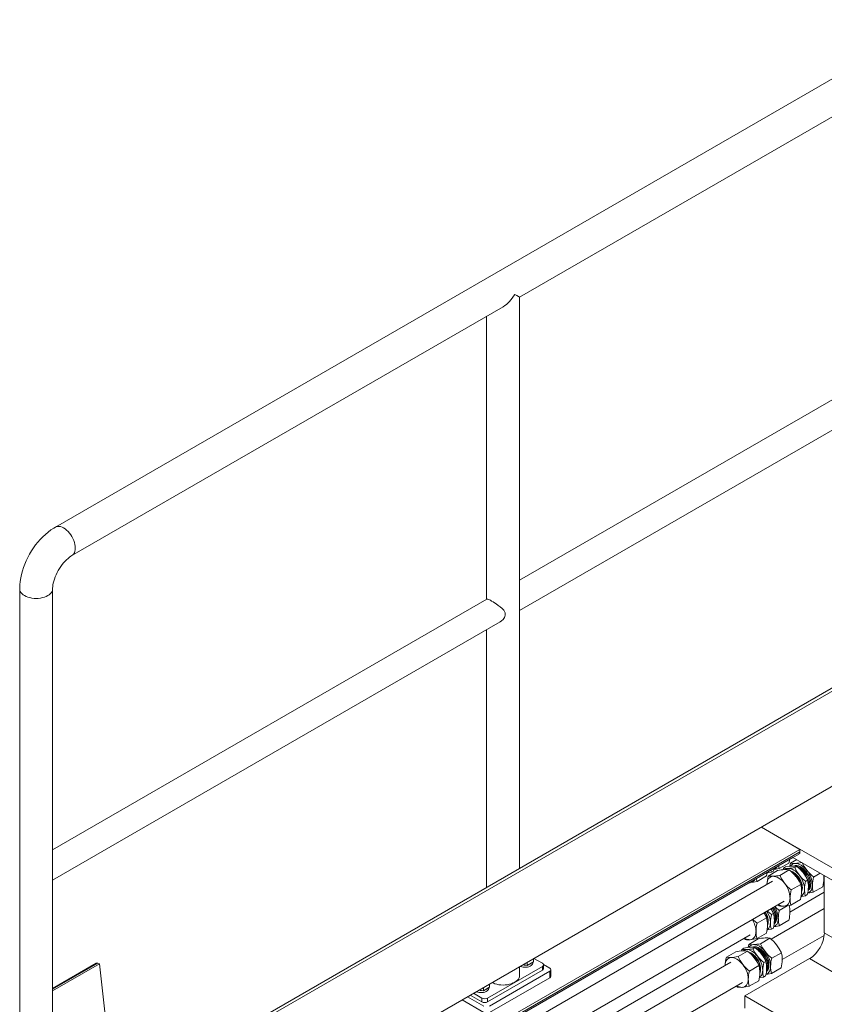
# Model space of a CAD drawing. Header units: millimetres. Extents: x 525 to 29324, y 175 to 20618.
# Tile 565 of 588: x 19921 to 20957, y 16474 to 17741. Entities that reach past the tile are written whole.
import ezdxf

# ---------------------------------------------------------------- set-up
doc = ezdxf.new("R2010")
doc.units = ezdxf.units.MM
doc.linetypes.add('SLD-Continua', pattern=[0])

msp = doc.modelspace()

# ---------------------------------------------------------------- linework, layer by layer
at = {"color": 7, "linetype": 'SLD-Continua', "lineweight": 18, "ltscale": 35}
for p, q in [((21098.7, 17740.9), (19967.3, 17088)), ((20564.8, 17383.9), (21119.9, 17704.2)), ((20564.8, 16994.1), (20564.8, 17383.9)), ((19988.5, 17051.3), (20543.6, 17371.6)), ((20522.4, 17359.4), (20522.4, 16995)), ((21123.8, 17342.1), (20564.8, 17019.5)), ((20564.8, 16980.6), (21140.7, 17312.9)), ((19921.4, 17008.4), (19921.4, 16164)), ((19963.8, 16647.2), (19963.8, 17008.4)), ((20522.8, 16995.2), (19963.8, 16672.6)), ((21159.6, 16992), (19957.6, 16298.2)), ((19961.1, 16296.2), (21163.2, 16990)), ((20564.8, 16648.7), (20564.8, 16981.5)), ((19963.8, 16633.7), (20539.6, 16966)), ((20522.4, 16956.1), (20522.4, 16624.2)), ((19961.1, 16173.7), (21163.2, 16867.5)), ((24577.5, 14565.5), (20876.1, 16701.8)), ((24577.5, 14565.5), (20876.1, 16701.8)), ((24577.5, 14565.5), (20876.1, 16701.8)), ((24577.5, 14565.5), (20876.1, 16701.8)), ((24577.5, 14565.5), (20876.1, 16701.8)), ((24577.5, 14565.5), (20876.1, 16701.8)), ((24577.5, 14565.5), (20876.1, 16701.8)), ((24577.5, 14565.5), (20876.1, 16701.8)), ((20925.5, 16673.2), (20876.1, 16701.8)), ((20925.5, 16673.2), (20876.1, 16701.8)), ((20925.5, 16673.2), (20876.1, 16701.8)), ((20925.5, 16673.2), (20876.1, 16701.8)), ((20925.5, 16673.2), (20876.1, 16701.8)), ((20925.5, 16673.2), (20876.1, 16701.8)), ((20925.5, 16673.2), (20876.1, 16701.8)), ((20925.5, 16673.2), (20876.1, 16701.8)), ((20465.9, 16408), (20925.5, 16673.2)), ((20465.9, 16408), (20925.5, 16673.2)), ((20465.9, 16408), (20925.5, 16673.2)), ((20465.9, 16408), (20925.5, 16673.2)), ((20465.9, 16408), (20925.5, 16673.2)), ((20465.9, 16408), (20925.5, 16673.2)), ((20465.9, 16408), (20925.5, 16673.2)), ((20465.9, 16408), (20925.5, 16673.2)), ((20468.7, 16406.3), (20925.5, 16670)), ((20468.7, 16406.3), (20925.5, 16670)), ((20468.7, 16406.3), (20925.5, 16670)), ((20468.7, 16406.3), (20925.5, 16670)), ((20468.7, 16406.3), (20925.5, 16670)), ((20468.7, 16406.3), (20925.5, 16670)), ((20468.7, 16406.3), (20925.5, 16670)), ((20468.7, 16406.3), (20925.5, 16670)), ((20470.5, 16405.3), (20924.3, 16667.2)), ((20470.5, 16405.3), (20924.3, 16667.2)), ((20470.5, 16405.3), (20924.3, 16667.2)), ((20470.5, 16405.3), (20924.3, 16667.2)), ((20470.5, 16405.3), (20924.3, 16667.2)), ((20470.5, 16405.3), (20924.3, 16667.2)), ((20470.5, 16405.3), (20924.3, 16667.2)), ((20470.5, 16405.3), (20924.3, 16667.2)), ((20925.5, 16673.2), (20925.5, 16670)), ((20925.5, 16673.2), (20925.5, 16670)), ((20925.5, 16673.2), (20925.5, 16670)), ((20925.5, 16673.2), (20925.5, 16670)), ((20925.5, 16673.2), (20925.5, 16670)), ((20925.5, 16673.2), (20925.5, 16670)), ((20925.5, 16673.2), (20925.5, 16670)), ((20925.5, 16673.2), (20925.5, 16670)), ((20470.5, 16405.3), (20916.7, 16662.8)), ((20470.5, 16405.3), (20916.7, 16662.8)), ((20470.5, 16405.3), (20916.7, 16662.8)), ((20470.5, 16405.3), (20916.7, 16662.8)), ((20470.5, 16405.3), (20916.7, 16662.8)), ((20470.5, 16405.3), (20916.7, 16662.8)), ((20470.5, 16405.3), (20916.7, 16662.8)), ((20470.5, 16405.3), (20916.7, 16662.8)), ((20899.1, 16648.4), (20911.4, 16655.5)), ((20913.5, 16655.4), (20921.5, 16660)), ((21527.3, 16310.4), (20916.7, 16662.8)), ((21527.3, 16310.4), (20916.7, 16662.8)), ((21527.3, 16310.4), (20916.7, 16662.8)), ((21527.3, 16310.4), (20916.7, 16662.8)), ((21527.3, 16310.4), (20916.7, 16662.8)), ((21527.3, 16310.4), (20916.7, 16662.8)), ((21527.3, 16310.4), (20916.7, 16662.8)), ((21527.3, 16310.4), (20916.7, 16662.8)), ((20918.9, 16649.9), (20921.5, 16651.3)), ((20882.6, 16638.9), (20870.4, 16631.8)), ((20896.9, 16645.9), (20884.7, 16638.8)), ((20888.9, 16643.8), (20891.5, 16645.3)), ((20911.9, 16646.8), (20899.7, 16639.7)), ((20904.2, 16646.9), (20904.6, 16649)), ((20904.6, 16649), (20907.2, 16650.5)), ((20916.3, 16644.3), (20913.3, 16645.6)), ((20931.2, 16647.1), (20932.9, 16645.3)), ((20943.1, 16637.6), (20951.8, 16642.6)), ((20957, 16565.6), (20957, 16639.6)), ((20957, 16565.6), (20957, 16639.6)), ((20957, 16565.6), (20957, 16639.6)), ((20957, 16565.6), (20957, 16639.6)), ((20957, 16565.6), (20957, 16639.6)), ((20957, 16565.6), (20957, 16639.6)), ((20957, 16565.6), (20957, 16639.6)), ((20957, 16565.6), (20957, 16639.6)), ((19963.8, 16301.8), (19963.8, 16634.6)), ((20890.5, 16632.3), (20483.9, 16397.6)), ((20861.6, 16630.4), (20860.5, 16630.4)), ((20883.2, 16628.1), (20883.2, 16628.2)), ((20926.6, 16628.1), (20914.4, 16621)), ((20932.9, 16632), (20935.5, 16633.5)), ((20956.6, 16635.8), (20957, 16636)), ((20912.7, 16592.5), (20957, 16618)), ((20932.6, 16613.4), (20935.1, 16614.9)), ((20942.8, 16618), (20955.1, 16625.1)), ((20513.9, 16380.3), (20905.5, 16606.3)), ((20899, 16600.5), (20897.6, 16601.7)), ((20899.1, 16594.7), (20909.3, 16600.6)), ((20926.3, 16608.5), (20914, 16601.4)), ((20880.9, 16592.1), (20881.2, 16591.6)), ((20957, 16597.2), (20888.4, 16557.6)), ((20888.9, 16589.2), (20891.5, 16590.6)), ((20882.6, 16585.2), (20870.4, 16578.1)), ((20899.1, 16574.9), (20911.4, 16582)), ((20529.5, 16371.3), (20861.7, 16563)), ((20882.6, 16565.4), (20870.4, 16558.3)), ((20888.9, 16570.3), (20891.5, 16571.8)), ((20902.8, 16531.3), (20956.8, 16562.4)), ((21463.2, 16273.4), (20957, 16565.6)), ((21463.2, 16273.4), (20957, 16565.6)), ((21463.2, 16273.4), (20957, 16565.6)), ((21463.2, 16273.4), (20957, 16565.6)), ((21463.2, 16273.4), (20957, 16565.6)), ((21463.2, 16273.4), (20957, 16565.6)), ((21463.2, 16273.4), (20957, 16565.6)), ((21463.2, 16273.4), (20957, 16565.6)), ((20855.5, 16557), (20853.8, 16558.5)), ((20859.7, 16550.9), (20872, 16558)), ((20874.7, 16551.8), (20887, 16558.9)), ((20843.2, 16541.3), (20830.9, 16534.3)), ((20858.2, 16542.3), (20846, 16535.2)), ((20850.4, 16542.4), (20850.9, 16544.5)), ((20850.9, 16544.5), (20853.4, 16546)), ((20862.6, 16539.8), (20859.6, 16541)), ((20865.2, 16545.3), (20867.7, 16546.8)), ((20877.5, 16542.6), (20879.2, 16540.8)), ((20889.4, 16533.1), (20901.7, 16540.2)), ((20019.8, 16526.5), (19963.8, 16494.2)), ((19963.8, 16493.1), (20021.8, 16526.5)), ((19963.8, 16491), (20023.9, 16525.7)), ((20023.9, 16525.7), (20021.8, 16526.5)), ((20031.8, 16456.4), (20023.9, 16525.7)), ((20836.8, 16527.8), (20547.5, 16360.9)), ((20569.4, 16524.8), (20574.7, 16523.9)), ((20574.7, 16523.9), (20582.5, 16528.4)), ((20574.7, 16523.9), (20574.7, 16527.9)), ((20581.9, 16527.2), (20581.9, 16528.1)), ((20582.5, 16528.4), (20582.5, 16532.3)), ((20594.2, 16526.6), (20583.3, 16532.8)), ((20595.6, 16524.9), (20603.7, 16520.2)), ((20595.6, 16519.6), (20595.6, 16524.5)), ((20854.8, 16484.6), (20937.9, 16532.5)), ((20854.8, 16484.6), (20937.9, 16532.5)), ((20854.8, 16484.6), (20937.9, 16532.5)), ((20854.8, 16484.6), (20937.9, 16532.5)), ((20854.8, 16484.6), (20937.9, 16532.5)), ((20854.8, 16484.6), (20937.9, 16532.5)), ((20854.8, 16484.6), (20937.9, 16532.5)), ((20854.8, 16484.6), (20937.9, 16532.5)), ((20879.2, 16527.5), (20881.7, 16529)), ((21425, 16251.4), (20937.9, 16532.5)), ((21425, 16251.4), (20937.9, 16532.5)), ((21425, 16251.4), (20937.9, 16532.5)), ((21425, 16251.4), (20937.9, 16532.5)), ((21425, 16251.4), (20937.9, 16532.5)), ((21425, 16251.4), (20937.9, 16532.5)), ((21425, 16251.4), (20937.9, 16532.5)), ((21425, 16251.4), (20937.9, 16532.5)), ((20523.5, 16481.7), (20594.2, 16522.5)), ((20523.5, 16476.8), (20594.2, 16517.6)), ((20603.7, 16516.2), (20525.9, 16471.3)), ((20564.8, 16510.9), (20564.8, 16522.1)), ((20594.2, 16517.6), (20594.2, 16522.5)), ((20603.7, 16508), (20603.7, 16516.2)), ((20605.2, 16510), (20605.2, 16518.2)), ((20829.4, 16523.6), (20829.4, 16523.7)), ((20872.9, 16523.5), (20860.6, 16516.5)), ((20889.1, 16513.5), (20901.3, 16520.5)), ((20603.7, 16508), (20525.9, 16463.1)), ((20525.9, 16495.8), (20525.9, 16499.7)), ((20577.5, 16343.5), (20851.8, 16501.8)), ((20872.6, 16503.9), (20860.3, 16496.9)), ((20878.8, 16508.9), (20881.4, 16510.3)), ((20505.6, 16487.9), (20516.4, 16481.7)), ((20518.2, 16491.3), (20512.8, 16492.1)), ((20525.9, 16495.8), (20518.2, 16491.3)), ((20518.2, 16491.3), (20518.2, 16495.2)), ((20525.3, 16494.5), (20525.3, 16495.4)), ((20845.3, 16496), (20843.9, 16497.2)), ((20518.9, 16463.1), (20490.7, 16479.4)), ((20518.9, 16471.3), (20497.8, 16483.4)), ((20501.3, 16485.5), (20516.4, 16476.8)), ((20516.4, 16476.8), (20516.4, 16481.7)), ((20523.5, 16481.7), (20523.5, 16476.8)), ((21341.9, 16203.4), (20854.8, 16484.6)), ((20854.8, 16469), (20854.8, 16484.6)), ((21341.9, 16203.4), (20854.8, 16484.6)), ((20854.8, 16469), (20854.8, 16484.6)), ((21341.9, 16203.4), (20854.8, 16484.6)), ((20854.8, 16469), (20854.8, 16484.6)), ((21341.9, 16203.4), (20854.8, 16484.6)), ((20854.8, 16469), (20854.8, 16484.6)), ((21341.9, 16203.4), (20854.8, 16484.6)), ((20854.8, 16469), (20854.8, 16484.6)), ((21341.9, 16203.4), (20854.8, 16484.6)), ((20854.8, 16469), (20854.8, 16484.6)), ((21341.9, 16203.4), (20854.8, 16484.6)), ((20854.8, 16469), (20854.8, 16484.6)), ((21341.9, 16203.4), (20854.8, 16484.6)), ((20854.8, 16469), (20854.8, 16484.6))]:
    msp.add_line(p, q, dxfattribs=at)
at = {"color": 7, "linetype": 'SLD-Continua', "lineweight": 18, "ltscale": 35, "flags": 128}
for points in [[(19967.3, 17088), (19965.2, 17086.7), (19961.5, 17084.3), (19958, 17081.6), (19954.5, 17078.6), (19951.2, 17075.5), (19947.9, 17072.1), (19944.9, 17068.6), (19941.9, 17064.9), (19939.2, 17061.1), (19936.6, 17057.2), (19934.1, 17053.1), (19931.9, 17048.9), (19929.8, 17044.6), (19928, 17040.3), (19926.3, 17035.9), (19924.9, 17031.5), (19923.7, 17027), (19922.7, 17022.5), (19922, 17018), (19921.6, 17013.5), (19921.4, 17009.3), (19921.4, 17008.4)], [(19967.3, 17088), (19968.8, 17088.6), (19970.4, 17088.9), (19972.2, 17088.9), (19974, 17088.6), (19976, 17087.9), (19977.9, 17086.9)], [(19977.9, 17086.9), (19979.9, 17085.7), (19981.8, 17084.1), (19983.7, 17082.3), (19985.4, 17080.3), (19987.1, 17078.1), (19988.5, 17075.7), (19989.8, 17073.3), (19990.9, 17070.8), (19991.8, 17068.2), (19992.4, 17065.7), (19992.8, 17063.3), (19992.9, 17061), (19992.8, 17058.8), (19992.4, 17056.8), (19991.8, 17055), (19990.9, 17053.5), (19989.8, 17052.2), (19988.5, 17051.3), (19988.5, 17051.3)], [(19963.8, 17008.4), (19963.8, 17009.4), (19963.9, 17011.3), (19964.2, 17013.5), (19964.6, 17015.9), (19965.3, 17018.4), (19966.1, 17021), (19967, 17023.7), (19968.2, 17026.5), (19969.5, 17029.3), (19970.9, 17032), (19972.5, 17034.7), (19974.2, 17037.3), (19976, 17039.7), (19977.9, 17042), (19979.8, 17044.1), (19981.7, 17046), (19983.6, 17047.7), (19985.4, 17049.2), (19987.1, 17050.4), (19988.5, 17051.3)], [(19921.4, 17008.4), (19921.4, 17008.4), (19921.6, 17006.8), (19922.1, 17005.2), (19923, 17003.7), (19924.2, 17002.3), (19925.8, 17000.9), (19927.6, 16999.7)], [(19927.6, 16999.7), (19929.7, 16998.7), (19932, 16997.8), (19934.5, 16997.1), (19937.1, 16996.6), (19939.8, 16996.2), (19942.6, 16996.1), (19945.3, 16996.2), (19948.1, 16996.6), (19950.7, 16997.1), (19953.2, 16997.8), (19955.5, 16998.7), (19957.6, 16999.7), (19959.4, 17000.9), (19960.9, 17002.3), (19962.2, 17003.7), (19963, 17005.2), (19963.6, 17006.8), (19963.8, 17008.4)], [(20539.6, 16966.1), (20541.4, 16967.2), (20543.5, 16969.1), (20545.2, 16971.5), (20545.9, 16973), (20546.3, 16974.6), (20546.4, 16976.1), (20546.1, 16977.7), (20545.4, 16979.3), (20544.3, 16980.9), (20542.4, 16983.1), (20540, 16985.2), (20537.4, 16987.2), (20534.6, 16989.2), (20532.6, 16990.5), (20530.6, 16991.7), (20528.8, 16992.8), (20527.2, 16993.7), (20525.9, 16994.4), (20524.8, 16994.9), (20523.9, 16995.2), (20523.2, 16995.3), (20522.8, 16995.2)], [(20564.8, 16994), (20564.8, 16993.3), (20564.7, 16989.8), (20564.6, 16986.4), (20564.7, 16983.8), (20564.8, 16982.5), (20564.8, 16981.5), (20564.8, 16981.5)], [(20898.3, 16652.2), (20898.6, 16650.6), (20899.1, 16648.4)], [(20907.2, 16650.5), (20911.6, 16651.2), (20915.6, 16651.6)], [(20911.4, 16655.5), (20912, 16658.3), (20912.2, 16660.2)], [(20912.6, 16651.3), (20912.6, 16651.4), (20913.5, 16655.4)], [(20913.5, 16655.4), (20916.2, 16655.1), (20919.6, 16655.1)], [(20917.7, 16651.5), (20917.8, 16651.7), (20919.5, 16652.3), (20921.4, 16652.4), (20923.5, 16652.1), (20925.5, 16651.3), (20927.7, 16650), (20929.5, 16648.7), (20931.2, 16647.1)], [(20917.8, 16651.6), (20917.9, 16651.7), (20919.6, 16652.3), (20921.5, 16652.4), (20923.5, 16652.1), (20925.6, 16651.3), (20927.8, 16650.1), (20929.9, 16648.5), (20932, 16646.5), (20933.6, 16644.5), (20935.1, 16642.4)], [(20932, 16646.1), (20930.3, 16648), (20926.9, 16650.4), (20923.6, 16651.9), (20920.4, 16652.2), (20918.4, 16651.6)], [(20918.6, 16651.6), (20920.2, 16652.1), (20923.4, 16651.8), (20926.8, 16650.3), (20930.1, 16647.9), (20933.2, 16644.6), (20935.9, 16640.8), (20937.9, 16636.6), (20938.1, 16635.8)], [(20934.5, 16646.2), (20932.8, 16648.2), (20930.9, 16650), (20929, 16651.6), (20927.1, 16652.9), (20925.2, 16653.9), (20923.2, 16654.6), (20921.4, 16655), (20919.6, 16655.1)], [(20921.5, 16651.3), (20925.8, 16647.5), (20929.7, 16643.2)], [(20936.3, 16621.1), (20936.7, 16621.4), (20937.9, 16624.1), (20938.4, 16627.6), (20937.9, 16631.6), (20936.7, 16635.8), (20934.6, 16640.1), (20932, 16643.9), (20928.9, 16647.2), (20925.5, 16649.6), (20922.2, 16651), (20921.8, 16651.1)], [(20921.9, 16651), (20922, 16650.9), (20925.4, 16649.5), (20928.7, 16647.1), (20931.8, 16643.8), (20934.4, 16640), (20936.5, 16635.7), (20937.8, 16631.5), (20938.2, 16627.5), (20937.7, 16624), (20936.5, 16621.3), (20936.3, 16621.2)], [(20928.7, 16655.9), (20931.1, 16651.2), (20934.5, 16646.2)], [(19963.8, 16647.1), (19963.8, 16646.4), (19963.7, 16642.9), (19963.6, 16639.5), (19963.6, 16636.9), (19963.7, 16635.6), (19963.8, 16634.6), (19963.8, 16634.6)], [(20882.6, 16638.9), (20883.2, 16641.7), (20883.5, 16643.6)], [(20883.2, 16628.2), (20883.4, 16630.4), (20883.8, 16632.3), (20884.4, 16634), (20885.3, 16635.5), (20886.4, 16636.7), (20887.7, 16637.6), (20889.2, 16638.2), (20890.9, 16638.5)], [(20888.9, 16643.8), (20884.5, 16643), (20883.3, 16642.8)], [(20884.7, 16638.8), (20887.4, 16638.5), (20890.9, 16638.5)], [(20888.3, 16646.4), (20888.5, 16645.4), (20888.9, 16643.8)], [(20890.9, 16638.5), (20892.6, 16638.4), (20894.5, 16638), (20896.4, 16637.3), (20898.3, 16636.3), (20900.3, 16635), (20902.2, 16633.4), (20904, 16631.6), (20905.7, 16629.6)], [(20892.1, 16648.6), (20891.9, 16647.4), (20891.5, 16645.3)], [(20899.1, 16648.4), (20894.5, 16647.5), (20891.8, 16647.2)], [(20899.7, 16639.7), (20902.3, 16634.6), (20905.7, 16629.6)], [(20904.6, 16649), (20907.2, 16648.7), (20910.5, 16648.7)], [(20911.9, 16646.8), (20909.2, 16647.1), (20905.8, 16647.1)], [(20910.5, 16648.7), (20912.2, 16648.6), (20913.9, 16648.3), (20915.8, 16647.6), (20917.6, 16646.6), (20919.4, 16645.4), (20921.3, 16643.9), (20923, 16642.2), (20924.6, 16640.2)], [(20913.7, 16645.2), (20916.1, 16644.2), (20919.5, 16641.7), (20922.6, 16638.5), (20925.2, 16634.6), (20925.2, 16634.6)], [(20916.7, 16644), (20918.4, 16643), (20920.1, 16641.7), (20921.7, 16640.1), (20923.2, 16638.4), (20924.6, 16636.4), (20925.9, 16634.3), (20926.9, 16632.2), (20927.7, 16630), (20928.3, 16627.8), (20928.7, 16625.6), (20928.8, 16623.6), (20928.6, 16621.7), (20928.2, 16620), (20927.8, 16619)], [(20926.3, 16628.7), (20926, 16629.7), (20924, 16633.9), (20921.3, 16637.7), (20918.2, 16641), (20917.7, 16641.4)], [(20918.9, 16649.9), (20921.4, 16645), (20924.6, 16640.2)], [(20926.6, 16628.1), (20924, 16633.2), (20920.6, 16638.2)], [(20936.4, 16623.1), (20936.5, 16623.3), (20937, 16626.8), (20936.5, 16630.8), (20935.3, 16635), (20933.2, 16639.2), (20930.6, 16643.1), (20927.5, 16646.4), (20925.4, 16647.8)], [(20926.3, 16647), (20927.3, 16646.3), (20930.4, 16643), (20933, 16639.1), (20935.1, 16634.9), (20936.3, 16630.7), (20936.8, 16626.7), (20936.5, 16624.2)], [(20931.2, 16647.1), (20933.3, 16644.9), (20935.1, 16642.4)], [(20935.1, 16642.4), (20933.1, 16645.1), (20932.9, 16645.3)], [(20932.9, 16645.3), (20933.5, 16644.6), (20934, 16643.9)], [(20933.7, 16644.3), (20933.4, 16644.7), (20932.9, 16645.2)], [(20935.5, 16641.6), (20937.2, 16638.2), (20938.3, 16635.5), (20939.1, 16632.7), (20939.5, 16630.1), (20939.5, 16627.5), (20939.2, 16625.3), (20938.5, 16623.3), (20937.5, 16621.7), (20936.2, 16620.5)], [(20935.5, 16641.6), (20937, 16638.9), (20938.2, 16636.2)], [(20956.6, 16635.6), (20956.5, 16638.2), (20956.3, 16640)], [(20861.6, 16630.4), (20861.1, 16630.3), (20860.4, 16630.3)], [(20870.4, 16631.8), (20865.8, 16630.9), (20861.6, 16630.4)], [(20869.5, 16635.6), (20869.8, 16634), (20870.4, 16631.8)], [(20925.2, 16634.6), (20926.5, 16632), (20927.5, 16629.3), (20928.1, 16626.6), (20928.5, 16624), (20928.4, 16621.6), (20928, 16619.4), (20927.8, 16618.7)], [(20935.7, 16617.1), (20937.1, 16617.6), (20938.4, 16618.5), (20939.5, 16619.7), (20940.4, 16621.2), (20941.1, 16622.9), (20941.5, 16624.9), (20941.7, 16627)], [(20938.2, 16636.2), (20939.1, 16632.8), (20939.5, 16630.1), (20939.6, 16627.6), (20939.3, 16625.3), (20938.6, 16623.3), (20937.6, 16621.7), (20936.3, 16620.5), (20936.2, 16620.5)], [(20932.6, 16613.4), (20928.2, 16612.6), (20927.1, 16612.5)], [(20931.5, 16622), (20931.3, 16619.9), (20930.9, 16618.1), (20930.3, 16616.4), (20929.4, 16615), (20928.4, 16613.9), (20927.2, 16613.1)], [(20942.8, 16618), (20938.2, 16617.2), (20935.6, 16616.9)], [(20912.9, 16610.4), (20912.7, 16608.3), (20912.3, 16606.3), (20911.6, 16604.6), (20910.8, 16603.1), (20909.6, 16601.9), (20908.3, 16601), (20906.8, 16600.4), (20905.2, 16600.2)], [(20914, 16601.4), (20909.4, 16600.6), (20905.2, 16600.2)], [(20882.6, 16585.2), (20880, 16590.3), (20879.3, 16591.2)], [(20880.9, 16592.1), (20881.2, 16591.6), (20881.2, 16591.6)], [(20881.2, 16591.6), (20882.5, 16589), (20883.5, 16586.3), (20884.2, 16583.6), (20884.6, 16581), (20884.6, 16578.5), (20884.2, 16576.3), (20883.9, 16575.5)], [(20881.3, 16592.3), (20881.9, 16591.3), (20883, 16589.1), (20883.8, 16586.9), (20884.4, 16584.7), (20884.8, 16582.6), (20884.9, 16580.5), (20884.8, 16578.6), (20884.4, 16576.9), (20884.2, 16576.2)], [(20883.8, 16593.8), (20884.7, 16592.7), (20888.9, 16589.2)], [(20888.3, 16596.4), (20889.1, 16595.2), (20891.5, 16590.6)], [(20888.7, 16596.6), (20889, 16596.1), (20891.1, 16591.9), (20892.4, 16587.7), (20892.9, 16583.7), (20892.7, 16581.5)], [(20892.6, 16580), (20892.7, 16580.3), (20893.1, 16583.8), (20892.6, 16587.8), (20891.3, 16592), (20889.2, 16596.2), (20888.9, 16596.7)], [(20890.1, 16597.4), (20890.4, 16597), (20892.5, 16592.8), (20893.9, 16588.5), (20894.3, 16584.5), (20894, 16581), (20892.8, 16578.2), (20892.5, 16578)], [(20892.5, 16577.9), (20892.9, 16578.3), (20894.2, 16581.1), (20894.5, 16584.6), (20894, 16588.6), (20892.7, 16592.9), (20890.6, 16597.1), (20890.3, 16597.5)], [(20891.6, 16598.3), (20893.3, 16595.3), (20894.4, 16592.5), (20895.2, 16589.7), (20895.6, 16587.1), (20895.7, 16584.5), (20895.4, 16582.2), (20894.8, 16580.2), (20893.8, 16578.5), (20892.5, 16577.3), (20892.4, 16577.2)], [(20891.6, 16598.3), (20893, 16595.9), (20894.2, 16593.2)], [(20894.2, 16593.2), (20895.2, 16589.8), (20895.7, 16587.1), (20895.8, 16584.5), (20895.5, 16582.2), (20894.8, 16580.2), (20893.9, 16578.6), (20892.6, 16577.3), (20892.4, 16577.2)], [(20893.8, 16599.5), (20894.8, 16598.5), (20899.1, 16594.7)], [(20865, 16582.9), (20866, 16581.9), (20870.4, 16578.1)], [(20887.6, 16579), (20887.5, 16576.9), (20887.2, 16575), (20886.6, 16573.4), (20885.7, 16571.9), (20884.7, 16570.7), (20883.5, 16569.8), (20883.4, 16569.8)], [(20899.1, 16574.9), (20894.5, 16574), (20891.8, 16573.7)], [(20892, 16573.8), (20892, 16573.8), (20893.5, 16574.4), (20894.7, 16575.4), (20895.8, 16576.6), (20896.7, 16578.1), (20897.3, 16579.9), (20897.7, 16581.9), (20897.8, 16584.1)], [(20869, 16567.4), (20868.9, 16565.3), (20868.5, 16563.3), (20867.9, 16561.5), (20867.1, 16560), (20866, 16558.8), (20864.7, 16557.8), (20863.2, 16557.2), (20861.6, 16556.9)], [(20888.9, 16570.3), (20884.5, 16569.5), (20883.3, 16569.3)], [(20858.9, 16546.8), (20858.9, 16546.9), (20859.7, 16550.9)], [(20859.7, 16550.9), (20862.4, 16550.5), (20865.9, 16550.6)], [(20870.4, 16558.3), (20865.8, 16557.4), (20861.6, 16556.9)], [(20880.7, 16541.7), (20879, 16543.7), (20877.2, 16545.5), (20875.3, 16547.1), (20873.4, 16548.4), (20871.4, 16549.4), (20869.5, 16550.1), (20867.7, 16550.5), (20865.9, 16550.6)], [(20874.7, 16551.8), (20877.4, 16546.6), (20880.7, 16541.7)], [(20887, 16558.9), (20884.3, 16559.2), (20880.8, 16559.2)], [(20901.7, 16540.2), (20899, 16545.3), (20895.6, 16550.3)], [(20850.9, 16544.5), (20853.5, 16544.2), (20856.8, 16544.2)], [(20858.2, 16542.3), (20855.5, 16542.6), (20852, 16542.6)], [(20853.4, 16546), (20857.9, 16546.7), (20861.8, 16547.1)], [(20856.8, 16544.2), (20858.4, 16544.1), (20860.2, 16543.8), (20862, 16543.1), (20863.9, 16542.1), (20865.7, 16540.9), (20867.5, 16539.4), (20869.3, 16537.6), (20870.9, 16535.7)], [(20860, 16540.7), (20862.4, 16539.7), (20865.7, 16537.2), (20868.8, 16533.9), (20871.5, 16530.1), (20871.5, 16530.1)], [(20863, 16539.5), (20864.7, 16538.5), (20866.4, 16537.2), (20868, 16535.6), (20869.5, 16533.9), (20870.9, 16531.9), (20872.1, 16529.8), (20873.2, 16527.6), (20874, 16525.4), (20874.6, 16523.2), (20874.9, 16521.1), (20875, 16519.1), (20874.9, 16517.2), (20874.5, 16515.5), (20874.1, 16514.6)], [(20864, 16547.1), (20864.2, 16547.2), (20865.9, 16547.8), (20867.7, 16547.9), (20869.8, 16547.6), (20871.9, 16546.8), (20874.1, 16545.6), (20876.2, 16543.9), (20878.2, 16542), (20879.9, 16540), (20881.3, 16537.9)], [(20864, 16547), (20864.1, 16547.1), (20865.8, 16547.8), (20867.7, 16547.9), (20869.7, 16547.6), (20871.8, 16546.8), (20874, 16545.5), (20875.8, 16544.2), (20877.5, 16542.6)], [(20872.6, 16524.1), (20872.3, 16525.2), (20870.2, 16529.4), (20867.6, 16533.2), (20864.5, 16536.5), (20864, 16536.9)], [(20878.3, 16541.6), (20876.5, 16543.5), (20873.2, 16545.9), (20869.8, 16547.3), (20866.7, 16547.7), (20864.7, 16547.1)], [(20864.9, 16547.1), (20866.5, 16547.6), (20869.7, 16547.2), (20873, 16545.8), (20876.4, 16543.4), (20879.5, 16540.1), (20882.1, 16536.3), (20884.2, 16532), (20884.4, 16531.3)], [(20865.2, 16545.3), (20867.7, 16540.5), (20870.9, 16535.7)], [(20867.7, 16546.8), (20872.1, 16543), (20876, 16538.6)], [(20882.5, 16516.6), (20882.9, 16516.9), (20884.2, 16519.6), (20884.6, 16523.1), (20884.2, 16527.1), (20882.9, 16531.3), (20880.9, 16535.5), (20878.2, 16539.4), (20875.1, 16542.7), (20871.8, 16545.1), (20868.4, 16546.5), (20868, 16546.6)], [(20868.2, 16546.4), (20868.3, 16546.4), (20871.6, 16545), (20875, 16542.6), (20878.1, 16539.3), (20880.7, 16535.4), (20882.8, 16531.2), (20884, 16527), (20884.4, 16523), (20884, 16519.5), (20882.7, 16516.8), (20882.6, 16516.7)], [(20882.7, 16518.6), (20882.8, 16518.8), (20883.2, 16522.3), (20882.8, 16526.3), (20881.5, 16530.5), (20879.5, 16534.7), (20876.8, 16538.6), (20873.7, 16541.8), (20871.8, 16543.2)], [(20872.6, 16542.4), (20873.5, 16541.7), (20876.7, 16538.5), (20879.3, 16534.6), (20881.3, 16530.4), (20882.6, 16526.2), (20883, 16522.2), (20882.7, 16519.7)], [(20877.5, 16542.6), (20879.5, 16540.4), (20881.3, 16537.9)], [(20881.3, 16537.9), (20879.3, 16540.6), (20879.2, 16540.8)], [(20879.2, 16540.8), (20879.7, 16540.1), (20880.3, 16539.3)], [(20880, 16539.8), (20879.7, 16540.2), (20879.2, 16540.7)], [(20881.8, 16537.1), (20883.5, 16533.7), (20884.6, 16531), (20885.3, 16528.2), (20885.7, 16525.5), (20885.8, 16523), (20885.4, 16520.7), (20884.8, 16518.7), (20883.8, 16517.2), (20882.4, 16515.9)], [(20881.8, 16537.1), (20883.2, 16534.4), (20884.4, 16531.7)], [(20565.7, 16522.6), (20566, 16522.5), (20567.6, 16522), (20569.4, 16521.6), (20571.3, 16521.4), (20573.1, 16521.5), (20575, 16521.7), (20576.7, 16522.1), (20578.3, 16522.7), (20579.6, 16523.5), (20580.7, 16524.4), (20581.4, 16525.4), (20581.8, 16526.5), (20581.9, 16527.2)], [(20829.4, 16523.7), (20829.6, 16525.8), (20830, 16527.8), (20830.7, 16529.5), (20831.6, 16531), (20832.7, 16532.2), (20834, 16533.1), (20835.5, 16533.7), (20837.1, 16534)], [(20830.9, 16534.3), (20833.7, 16533.9), (20837.1, 16534)], [(20837.1, 16534), (20838.9, 16533.9), (20840.7, 16533.5), (20842.6, 16532.8), (20844.6, 16531.8), (20846.5, 16530.5), (20848.4, 16528.9), (20850.2, 16527.1), (20852, 16525.1)], [(20846, 16535.2), (20848.6, 16530), (20852, 16525.1)], [(20872.9, 16523.5), (20870.3, 16528.7), (20866.9, 16533.7)], [(20871.5, 16530.1), (20872.8, 16527.5), (20873.7, 16524.8), (20874.4, 16522.1), (20874.7, 16519.4), (20874.7, 16517), (20874.3, 16514.9), (20874, 16514.2)], [(20884.4, 16531.7), (20885.4, 16528.2), (20885.8, 16525.6), (20885.8, 16523.1), (20885.5, 16520.8), (20884.8, 16518.8), (20883.8, 16517.2), (20882.5, 16516), (20882.4, 16515.9)], [(20877.7, 16517.5), (20877.6, 16515.4), (20877.2, 16513.6), (20876.5, 16511.9), (20875.7, 16510.5), (20874.6, 16509.4), (20873.5, 16508.6)], [(20889.1, 16513.5), (20884.4, 16512.7), (20881.9, 16512.4)], [(20882, 16512.5), (20883.4, 16513.1), (20884.7, 16514), (20885.8, 16515.2), (20886.7, 16516.7), (20887.3, 16518.4), (20887.8, 16520.4), (20887.9, 16522.5)], [(20564.8, 16510.9), (20564.6, 16509.3), (20564.1, 16507.7), (20563.2, 16506.2), (20562, 16504.7), (20560.4, 16503.4), (20558.6, 16502.2), (20556.5, 16501.2), (20554.2, 16500.3), (20551.7, 16499.6), (20549.1, 16499), (20546.4, 16498.7), (20543.6, 16498.6), (20540.8, 16498.7), (20538.1, 16499), (20535.5, 16499.6), (20533, 16500.3), (20530.7, 16501.2), (20529.5, 16501.7)], [(20859.1, 16505.9), (20859, 16503.8), (20858.6, 16501.8), (20857.9, 16500.1), (20857, 16498.6), (20855.9, 16497.4), (20854.6, 16496.5), (20853.1, 16495.9), (20851.5, 16495.6)], [(20878.8, 16508.9), (20874.4, 16508.1), (20873.4, 16508)], [(20525.3, 16494.5), (20525.2, 16493.8), (20524.8, 16492.8), (20524.1, 16491.8), (20523, 16490.9), (20521.7, 16490.1), (20520.1, 16489.5), (20518.4, 16489), (20516.6, 16488.8), (20514.7, 16488.8), (20512.8, 16488.9), (20511.1, 16489.3), (20509.4, 16489.9), (20509.1, 16490)], [(20860.3, 16496.9), (20855.7, 16496.1), (20851.5, 16495.6)]]:
    msp.add_lwpolyline(points, dxfattribs=at)
at = {"color": 7, "linetype": 'SLD-Continua', "lineweight": 18, "ltscale": 1225}
for centre, radius, start, end in [((20922.7, 16669.6), 2.88, 304.0523, 7.2552), ((20922.7, 16669.6), 2.88, 304.0523, 7.2552), ((20922.7, 16669.6), 2.88, 304.0523, 7.2552), ((20922.7, 16669.6), 2.88, 304.0523, 7.2552), ((20922.7, 16669.6), 2.88, 304.0523, 7.2552), ((20922.7, 16669.6), 2.88, 304.0523, 7.2552), ((20922.7, 16669.6), 2.88, 304.0523, 7.2552), ((20922.7, 16669.6), 2.88, 304.0523, 7.2552), ((20889.7, 16654.4), 7.49, 287.6011, 333.4622), ((20920, 16647.7), 7.39, 92.9376, 148.7077), ((20917.3, 16627.2), 24.5, 80.1878, 94.0206), ((20915.2, 16719.4), 64.5, 273.9826, 281.5722), ((20932.7, 16626.6), 49.5, 165.7826, 178.1565), ((20880.1, 16649.2), 6.81, 299.3383, 315.6984), ((20886.2, 16705.2), 66.9, 274.0311, 281.6772), ((20910.5, 16580.4), 66.9, 94.0311, 101.6772), ((20910.8, 16641.7), 6.96, 92.6143, 128.0397), ((20906, 16712.2), 63.7, 274.0311, 281.6772), ((20880.1, 16606), 51.7, 38.5001, 52.0389), ((20902, 16622.1), 26.4, 28.2309, 57.1998), ((20903.3, 16621.9), 23.8, 18.8562, 44.3976), ((20963.2, 16670.9), 49.3, 218.5001, 232.0389), ((20901.1, 16621), 30.4, 1.8381, 39.2347), ((20909.3, 16626.8), 26.3, 26.8458, 48.5265), ((20894.3, 16615.6), 44.9, 23.5573, 37.9061), ((20909.9, 16626.2), 29.9, 13.0106, 39.6362), ((20975, 16678.4), 51.7, 218.5001, 232.0389), ((20909.8, 16626), 31.9, 1.8381, 39.2347), ((20918, 16629.4), 21.4, 12.8381, 35.684), ((20861, 16637.8), 7.44, 274.943, 333.548), ((20946.2, 16661.8), 51.7, 218.5001, 232.0389), ((20881, 16609.4), 31.9, 1.8381, 39.2347), ((20896.5, 16619.6), 31.3, 358.9588, 15.6844), ((20978.2, 16620.5), 46.8, 165.7298, 178.2093), ((20906.7, 16625.5), 29.8, 358.9592, 15.6841), ((20930.9, 16627.7), 8.65, 308.7821, 6.5709), ((20991.2, 16625.4), 49.6, 165.7861, 178.153), ((20973.1, 16626.5), 31.4, 178.9837, 195.6595), ((20905.4, 16637.5), 51.2, 345.9888, 357.9503), ((20962.4, 16608.8), 49.6, 165.7861, 178.153), ((20876.6, 16620.9), 51.2, 345.9888, 357.9503), ((20961.5, 16621.5), 30, 179.0001, 195.6431), ((20887.2, 16626.7), 49.4, 346.0596, 357.8795), ((20905, 16613.2), 13.1, 238.5432, 270.8708), ((20903.4, 16625.8), 25.7, 260.1878, 274.0206), ((20882.9, 16592.9), 29.8, 359.6288, 15.8047), ((20944.3, 16609.9), 31.4, 178.9837, 195.6595), ((20866.4, 16581.5), 16.4, 17.9104, 36.6748), ((20864.7, 16580.7), 18.4, 14.9912, 35.7278), ((20857.8, 16577.7), 29.8, 2.4083, 31.7508), ((20934.5, 16578.3), 46.8, 166.6397, 179.1849), ((20877.5, 16588), 17.4, 16.2076, 36.2488), ((20862.3, 16582), 30.4, 359.9462, 16.5741), ((20874.5, 16586.3), 21, 13.2168, 35.2791), ((20866.6, 16583.1), 29.3, 13.529, 31.3044), ((20866.5, 16582.7), 31.3, 2.4064, 31.7019), ((20947.4, 16583.3), 49.6, 166.6955, 179.1292), ((20861.5, 16593.6), 51.3, 346.8963, 358.9284), ((20838.7, 16566.4), 30.4, 1.9496, 32.1587), ((20918.7, 16566.7), 49.6, 166.6955, 179.1292), ((20852, 16576.1), 31.9, 359.9474, 16.5729), ((20832.7, 16577), 51.3, 346.8963, 358.9284), ((20918.2, 16579), 30.6, 179.9957, 196.5246), ((20843.3, 16582.9), 49.4, 346.9665, 358.8582), ((20886.9, 16584.4), 8.82, 309.1558, 6.0948), ((20929.9, 16584), 32, 179.9776, 196.5428), ((20901.1, 16567.4), 32, 179.9776, 196.5428), ((20915.7, 16567.4), 41.4, 302.517, 357.483), ((20915.7, 16567.4), 41.4, 302.517, 357.483), ((20915.7, 16567.4), 41.4, 302.517, 357.483), ((20915.7, 16567.4), 41.4, 302.517, 357.483), ((20915.7, 16567.4), 41.4, 302.517, 357.483), ((20915.7, 16567.4), 41.4, 302.517, 357.483), ((20915.7, 16567.4), 41.4, 302.517, 357.483), ((20915.7, 16567.4), 41.4, 302.517, 357.483), ((20861.1, 16569.7), 12.8, 238.2705, 272.4169), ((20859, 16583.2), 26.4, 262.4331, 275.6896), ((20866.3, 16543.2), 7.39, 92.9376, 148.7077), ((20861.2, 16617.3), 66.9, 274.0311, 281.6772), ((20885.5, 16492.5), 66.9, 94.0311, 101.6772), ((20855.1, 16518.1), 51.7, 38.5001, 52.0389), ((20856.7, 16475.9), 66.9, 94.0311, 101.6772), ((20857.1, 16537.2), 6.96, 92.6143, 128.0397), ((20852.3, 16607.7), 63.7, 274.0311, 281.6772), ((20826.4, 16501.4), 51.7, 38.5001, 52.0389), ((20863.6, 16522.7), 24.5, 80.1878, 94.0206), ((20848.3, 16517.6), 26.4, 28.2309, 57.1998), ((20855.5, 16522.3), 26.3, 26.8458, 48.5265), ((20840.6, 16511.1), 44.9, 23.5573, 37.9061), ((20856.2, 16521.7), 29.9, 13.0106, 39.6362), ((20921.2, 16573.9), 51.7, 218.5001, 232.0389), ((20856, 16521.5), 31.9, 1.8381, 39.2347), ((20864.3, 16524.9), 21.4, 12.8381, 35.684), ((20871.5, 16531.7), 31.3, 358.9588, 15.6844), ((20020.8, 16524.6), 2.2, 62.7075, 117.118), ((20571.9, 16541.2), 16.9, 260.0574, 271.9259), ((20574.2, 16533.8), 9.17, 283.8518, 316.1306), ((20593.4, 16524.5), 2.18, 290.7714, 69.2286), ((20878.9, 16522.1), 49.5, 165.7826, 178.1565), ((20832.4, 16600.7), 66.9, 274.0311, 281.6772), ((20892.5, 16557.3), 51.7, 218.5001, 232.0389), ((20827.3, 16504.9), 31.9, 1.8381, 39.2347), ((20849.6, 16517.3), 23.8, 18.8562, 44.3976), ((20909.5, 16566.4), 49.3, 218.5001, 232.0389), ((20847.4, 16516.5), 30.4, 1.8381, 39.2347), ((20924.5, 16516), 46.8, 165.7298, 178.2093), ((20853, 16520.9), 29.8, 358.9592, 15.6841), ((20877.1, 16523.2), 8.65, 308.7821, 6.5709), ((20937.4, 16520.9), 49.6, 165.7861, 178.153), ((20851.6, 16532.9), 51.2, 345.9888, 357.9503), ((20593.1, 16519.9), 2.51, 294.3654, 354.301), ((20602.9, 16518.2), 2.18, 290.7714, 69.2286), ((20908.7, 16504.3), 49.6, 165.7861, 178.153), ((20822.9, 16516.3), 51.2, 345.9888, 357.9503), ((20842.7, 16515.1), 31.3, 358.9588, 15.6844), ((20907.7, 16516.9), 30, 179.0001, 195.6431), ((20833.5, 16522.2), 49.4, 346.0596, 357.8795), ((20919.3, 16522), 31.4, 178.9837, 195.6595), ((20602.7, 16510.3), 2.51, 294.3654, 354.301), ((20890.6, 16505.3), 31.4, 178.9837, 195.6595), ((20515.3, 16508.5), 16.9, 260.0574, 271.9259), ((20517.5, 16501.4), 9.46, 284.3505, 315.6319), ((20851.3, 16508.7), 13.1, 238.5432, 270.8708), ((20849.7, 16521.3), 25.7, 260.1878, 274.0206), ((20519.9, 16488.5), 7.69, 242.616, 297.384), ((20519.9, 16483.6), 7.69, 242.616, 297.384)]:
    msp.add_arc(centre, radius, start, end, dxfattribs=at)
for major_axis, ratio, start_param, end_param in [((15, 26), 0.577299, 3.926858, 4.712522), ((21.2, -12.2), 0.000231, 0.000133, 0.785531)]:
    msp.add_ellipse((20543.6, 17396.1), major_axis=major_axis, ratio=ratio, start_param=start_param, end_param=end_param, dxfattribs=at)

doc.saveas('drawing.dxf')
